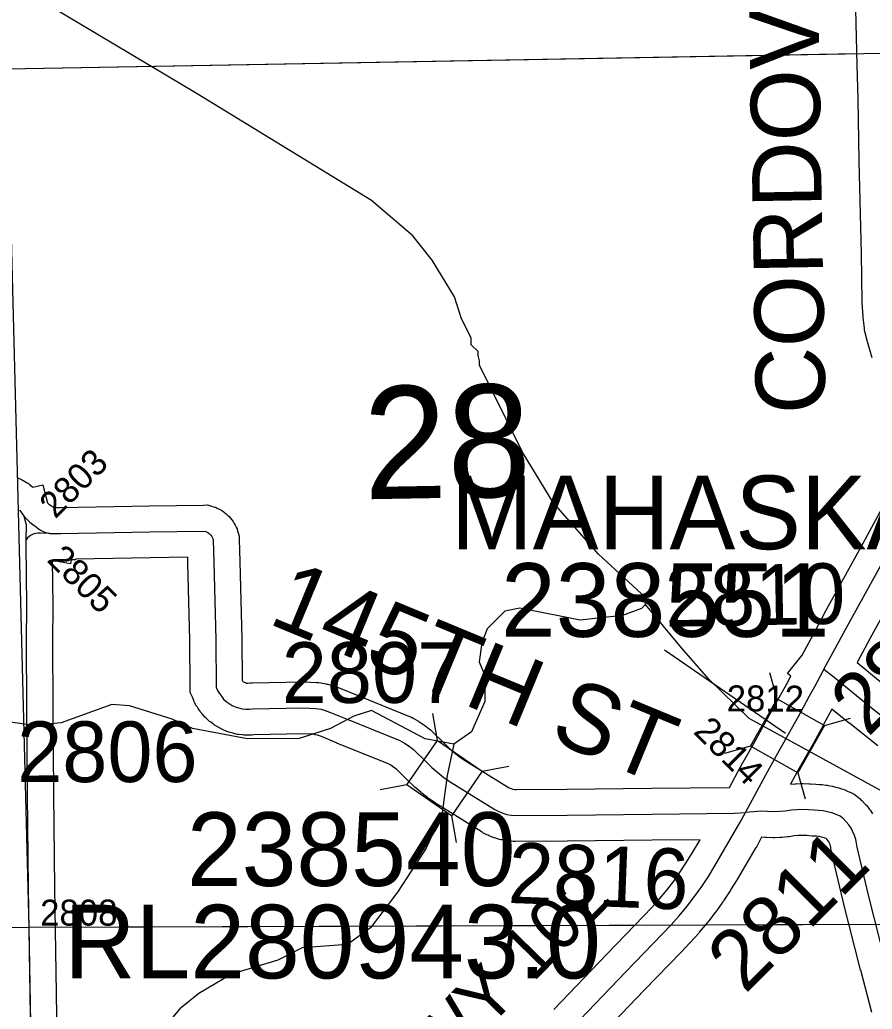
# Model space of a CAD drawing. Extents: x 23.6 to 68.7, y -63 to -29.
# Drawn here: x 34.595 to 35.579, y -38.834 to -37.692 of the extents above; entities that cross this region are included whole.
import ezdxf

# ---------------------------------------------------------------- set-up
doc = ezdxf.new("R2010")
doc.units = 0
for name, color, linetype in [('tdCoHydroRiver', 7, 'Continuous'), ('tdCoSecRdNmbr', 7, 'Continuous'), ('tdCoSecRdTxt', 7, 'Continuous'), ('tdCoSecRteBand', 7, 'Continuous'), ('tdCoSecRteCL', 7, 'Continuous'), ('tdCoSectLine', 7, 'Continuous'), ('tdCoSectLinePart', 7, 'Continuous'), ('tdCoSectNmbr', 7, 'Continuous'), ('tdCoStrucSec', 7, 'Continuous'), ('tdCoStrucSecCoName', 7, 'Continuous'), ('tdCoStrucSecFHWANum', 7, 'Continuous'), ('tdCoSurfAsphalt', 7, 'Continuous'), ('tdCoSurfConc', 7, 'Continuous'), ('tdCoSurfGravel', 7, 'Continuous')]:
    doc.layers.add(name, color=color, linetype=linetype)

msp = doc.modelspace()

# ---------------------------------------------------------------- linework, layer by layer
at = {"layer": 'tdCoHydroRiver'}
for points in [[(35.3173, -38.3664), (35.3173, -38.3585), (35.2632, -38.3085), (35.2106, -38.2489), (35.1754, -38.1908), (35.1257, -38.0902), (35.1257, -38.0854), (35.124, -38.0791), (35.124, -38.0744), (35.116, -38.0666), (35.116, -38.0587), (35.1047, -38.0367), (35.0967, -38.0115), (35.0711, -37.9691), (35.0487, -37.9408), (35.0011, -37.9002), (34.7996, -37.7771), (34.3222, -37.4921), (34.1731, -37.3986)], [(35.3173, -38.3664), (35.3126, -38.3712), (35.2906, -38.3793), (35.2417, -38.3844), (35.1721, -38.3708), (35.1548, -38.3741), (35.1345, -38.3947), (35.1283, -38.4106), (35.1253, -38.4327), (35.1317, -38.4484), (35.132, -38.4784), (35.1165, -38.5133), (35.0961, -38.5276)], [(35.942, -38.715), (35.9088, -38.6979), (35.787, -38.6705), (35.7015, -38.6412), (35.6556, -38.6178), (35.4368, -38.4981), (35.3906, -38.4527), (35.3588, -38.4166), (35.3173, -38.3664)], [(35.0961, -38.5276), (35.0629, -38.5216), (35.001, -38.4889), (34.9806, -38.4954), (34.9538, -38.5098), (34.9176, -38.5212), (34.8577, -38.5217), (34.7944, -38.5096), (34.7707, -38.4987), (34.7216, -38.4833), (34.7011, -38.4819), (34.6428, -38.5029), (34.6113, -38.5063), (34.5702, -38.5003)], [(35.0961, -38.5276), (35.0885, -38.564), (35.0825, -38.6067), (35.0639, -38.6479), (35.0311, -38.6986), (34.9999, -38.7399), (34.9732, -38.7591), (34.9211, -38.7627), (34.8929, -38.7771), (34.8393, -38.7933), (34.8016, -38.8157), (34.7797, -38.8333), (34.7499, -38.8682), (34.6294, -38.9892), (34.5856, -39.0369)]]:
    msp.add_lwpolyline(points, dxfattribs=at)
at = {"layer": 'tdCoSecRteBand'}
for points in [[(35.5791, -38.0818), (35.5735, -38.0631), (35.5733, -38.0624), (35.5731, -38.0616), (35.5707, -38.0515), (35.5702, -38.0495), (35.57, -38.0474), (35.5687, -38.0351), (35.5687, -38.0345), (35.5686, -38.034), (35.5676, -38.0182), (35.5676, -38.0175), (35.5676, -38.0168), (35.5666, -37.9612), (35.5641, -37.8547), (35.5641, -37.8546), (35.5641, -37.8546), (35.5629, -37.7828), (35.5617, -37.7438), (35.5617, -37.7437), (35.5617, -37.7436), (35.56, -37.6795)], [(34.5927, -38.2203), (34.5968, -38.2222), (34.5982, -38.2229), (34.5996, -38.2238), (34.6034, -38.2261), (34.6048, -38.227), (34.606, -38.2279), (34.6096, -38.2307), (34.6101, -38.2311), (34.6214, -38.2282), (34.6269, -38.2493), (34.6284, -38.2505), (34.6314, -38.2526), (34.6322, -38.2532), (34.633, -38.2539), (34.6337, -38.2545), (34.6381, -38.2546), (34.6418, -38.2545), (34.6418, -38.2545), (34.6419, -38.2545), (34.7446, -38.2527), (34.7446, -38.2527), (34.7447, -38.2527), (34.8071, -38.2517), (34.8117, -38.2516), (34.8161, -38.2529), (34.8183, -38.2536), (34.8207, -38.2543), (34.8229, -38.2554), (34.825, -38.2563), (34.8272, -38.2574), (34.8293, -38.2589), (34.8311, -38.2602), (34.8332, -38.2617), (34.8349, -38.2634), (34.8366, -38.2651), (34.8383, -38.2668), (34.8398, -38.2689), (34.8411, -38.2707), (34.8426, -38.2728), (34.8436, -38.275), (34.8446, -38.2771), (34.8457, -38.2793), (34.8464, -38.2817), (34.8471, -38.2839), (34.8482, -38.2876), (34.8483, -38.2914), (34.8491, -38.3167), (34.8491, -38.3168), (34.8491, -38.3169), (34.8514, -38.4064), (34.8514, -38.4067), (34.8514, -38.407), (34.8517, -38.4544), (34.8519, -38.4547), (34.8526, -38.4553), (34.8533, -38.4559), (34.8541, -38.4563), (34.855, -38.4567), (34.8558, -38.457), (34.8567, -38.4572), (34.8576, -38.4574), (34.8586, -38.4574), (34.8611, -38.4571), (34.8621, -38.4571), (34.8631, -38.457), (34.9215, -38.4559), (34.9223, -38.4559), (34.9231, -38.4559), (34.9377, -38.4564), (34.94, -38.4565), (34.9423, -38.4569), (34.9483, -38.458), (34.9495, -38.4583), (34.9507, -38.4586), (34.9555, -38.4599), (34.9564, -38.4602), (34.9572, -38.4605), (34.9635, -38.4626), (34.9645, -38.4629), (34.9654, -38.4633), (34.9843, -38.4713), (35.045, -38.4957), (35.0472, -38.4965), (35.0491, -38.4977), (35.0545, -38.5009), (35.0552, -38.5013), (35.0559, -38.5018), (35.061, -38.5052), (35.0617, -38.5057), (35.0624, -38.5062), (35.0674, -38.5099), (35.0689, -38.5111), (35.0703, -38.5124), (35.0852, -38.527), (35.091, -38.5327), (35.0965, -38.5374), (35.1022, -38.5419), (35.1083, -38.5461), (35.1581, -38.5771), (35.1601, -38.5782), (35.1622, -38.579), (35.1643, -38.5796), (35.1664, -38.58), (35.1685, -38.5802), (35.2264, -38.5798), (35.3243, -38.5787), (35.4143, -38.5776), (35.4298, -38.5489), (35.4299, -38.5487), (35.4301, -38.5485), (35.4426, -38.5262), (35.4544, -38.5052), (35.4698, -38.4773), (35.4803, -38.4579), (35.485, -38.4492), (35.4812, -38.4463), (35.4981, -38.4248), (35.5111, -38.4006), (35.5111, -38.4006), (35.524, -38.3768), (35.5241, -38.3767), (35.5241, -38.3765), (35.5687, -38.2958), (35.6032, -38.232)], [(35.2115, -38.834), (35.2725, -38.7703), (35.2726, -38.7702), (35.2726, -38.7702), (35.3154, -38.7259), (35.3248, -38.7161), (35.3335, -38.7063), (35.3419, -38.6961), (35.3499, -38.6857), (35.3575, -38.6751), (35.3648, -38.6641), (35.3717, -38.6528), (35.3803, -38.638), (35.325, -38.6387), (35.325, -38.6387), (35.325, -38.6387), (35.227, -38.6398), (35.2269, -38.6398), (35.2269, -38.6398), (35.1673, -38.6402), (35.1659, -38.6402), (35.1644, -38.64), (35.1594, -38.6396), (35.158, -38.6394), (35.1566, -38.6392), (35.1517, -38.6382), (35.1503, -38.638), (35.1489, -38.6376), (35.1441, -38.6362), (35.1427, -38.6358), (35.1414, -38.6353), (35.1368, -38.6334), (35.1355, -38.6329), (35.1342, -38.6323), (35.1297, -38.63), (35.1286, -38.6294), (35.1275, -38.6287), (35.076, -38.5967), (35.0754, -38.5963), (35.0748, -38.5959), (35.0675, -38.5908), (35.0668, -38.5903), (35.0661, -38.5898), (35.059, -38.5843), (35.0584, -38.5838), (35.0578, -38.5833), (35.051, -38.5774), (35.0504, -38.5769), (35.0498, -38.5763), (35.0434, -38.57), (35.0433, -38.57), (35.0433, -38.57), (35.0297, -38.5567), (35.0269, -38.5546), (35.0232, -38.5521), (35.0205, -38.5505), (34.9617, -38.5269), (34.9614, -38.5268), (34.9612, -38.5267), (34.9431, -38.519), (34.9387, -38.5175), (34.936, -38.5168), (34.9334, -38.5163), (34.9218, -38.5159), (34.8653, -38.517), (34.8623, -38.5173), (34.8607, -38.5174), (34.8591, -38.5174), (34.8551, -38.5173), (34.8535, -38.5173), (34.8519, -38.5171), (34.8479, -38.5166), (34.8463, -38.5164), (34.8448, -38.5161), (34.8408, -38.5151), (34.8393, -38.5148), (34.8378, -38.5143), (34.834, -38.513), (34.8325, -38.5125), (34.8311, -38.5118), (34.8274, -38.5101), (34.8259, -38.5094), (34.8246, -38.5086), (34.8211, -38.5065), (34.8198, -38.5057), (34.8185, -38.5048), (34.8153, -38.5023), (34.814, -38.5014), (34.8129, -38.5003), (34.8099, -38.4975), (34.8087, -38.4965), (34.8077, -38.4953), (34.805, -38.4922), (34.804, -38.491), (34.8031, -38.4897), (34.8008, -38.4864), (34.7999, -38.4851), (34.7991, -38.4837), (34.7971, -38.4802), (34.7964, -38.4788), (34.7957, -38.4774), (34.7942, -38.4736), (34.7918, -38.4681), (34.7918, -38.4621), (34.7914, -38.4076), (34.7891, -38.3186), (34.7889, -38.312), (34.7456, -38.3127), (34.6591, -38.3142), (34.6591, -38.3149), (34.6542, -38.3148), (34.6533, -38.3196), (34.6324, -38.3156), (34.633, -38.3674), (34.633, -38.3678), (34.633, -38.3681), (34.6325, -38.409), (34.633, -38.4851), (34.634, -38.5852), (34.634, -38.5852), (34.634, -38.5852), (34.635, -38.6938), (34.6369, -38.8151), (34.6369, -38.8152), (34.6369, -38.8153), (34.6379, -38.894)], [(35.6213, -38.3246), (35.5767, -38.4054), (35.5616, -38.4334), (35.5906, -38.4572)], [(35.5855, -38.5298), (35.5531, -38.504), (35.553, -38.5039), (35.5528, -38.5037), (35.5326, -38.4873), (35.5225, -38.5059), (35.5225, -38.506), (35.5224, -38.5062), (35.5069, -38.5343), (35.5068, -38.5344), (35.5068, -38.5345), (35.4949, -38.5556), (35.4846, -38.5739), (35.4896, -38.5735), (35.4904, -38.5734), (35.4912, -38.5734), (35.4979, -38.5732), (35.4987, -38.5732), (35.4995, -38.5732), (35.5061, -38.5734), (35.507, -38.5734), (35.5078, -38.5735), (35.5138, -38.574), (35.5184, -38.5742), (35.5195, -38.5742), (35.5207, -38.5744), (35.5258, -38.575), (35.527, -38.5751), (35.5281, -38.5753), (35.5332, -38.5763), (35.5343, -38.5765), (35.5354, -38.5768), (35.5404, -38.5782), (35.5415, -38.5785), (35.5425, -38.5789), (35.5475, -38.5806), (35.5485, -38.581), (35.5495, -38.5814), (35.5543, -38.5836), (35.5582, -38.5853), (35.5614, -38.5879), (35.565, -38.5909), (35.5661, -38.5918), (35.5671, -38.5928), (35.5703, -38.5962), (35.5713, -38.5972), (35.5723, -38.5983), (35.5752, -38.6019), (35.5761, -38.603), (35.5769, -38.6042), (35.5795, -38.6081)], [(35.5786, -38.8373), (35.5658, -38.7886), (35.5657, -38.7885), (35.5657, -38.7884), (35.5457, -38.7093), (35.5456, -38.7091), (35.5456, -38.7089), (35.5323, -38.6538), (35.5319, -38.652), (35.5317, -38.6502), (35.5313, -38.647), (35.531, -38.6452), (35.5304, -38.6435), (35.5297, -38.6419), (35.5289, -38.6403), (35.5279, -38.6388), (35.5267, -38.6374), (35.526, -38.6367), (35.5235, -38.6358), (35.5206, -38.635), (35.5177, -38.6344), (35.5147, -38.6341), (35.5107, -38.6339), (35.5101, -38.6339), (35.5094, -38.6338), (35.5037, -38.6333), (35.4987, -38.6332), (35.4937, -38.6333), (35.4889, -38.6337), (35.4832, -38.6346), (35.4823, -38.6347), (35.4815, -38.6348), (35.4747, -38.6354), (35.4738, -38.6355), (35.4729, -38.6356), (35.4661, -38.6358), (35.4652, -38.6358), (35.4643, -38.6358), (35.4575, -38.6356), (35.4566, -38.6356), (35.4558, -38.6355), (35.4514, -38.6352), (35.4449, -38.6472), (35.4445, -38.647), (35.4235, -38.6832), (35.4233, -38.6836), (35.4231, -38.684), (35.4156, -38.696), (35.4153, -38.6965), (35.4151, -38.6969), (35.4072, -38.7087), (35.4069, -38.7091), (35.4066, -38.7096), (35.3984, -38.7211), (35.3981, -38.7215), (35.3977, -38.7219), (35.3891, -38.7332), (35.3888, -38.7336), (35.3884, -38.734), (35.3794, -38.7449), (35.3791, -38.7453), (35.3787, -38.7457), (35.3693, -38.7563), (35.369, -38.7566), (35.3687, -38.757), (35.3687, -38.757), (35.3686, -38.757), (35.3686, -38.7571), (35.3588, -38.7673), (35.3587, -38.7674), (35.3587, -38.7675), (35.3158, -38.8118), (35.2547, -38.8757)]]:
    msp.add_lwpolyline(points, dxfattribs=at)
at = {"layer": 'tdCoSecRteCL'}
for points in [[(35.5233, -38.4413), (35.5339, -38.4216), (35.5504, -38.391), (35.595, -38.3102), (35.6296, -38.2463), (35.6414, -38.2248), (35.6491, -38.2146)], [(34.5945, -38.2576), (34.5974, -38.261), (34.6, -38.2648)], [(34.6022, -38.2918), (34.6025, -38.2744), (34.6, -38.2648)], [(34.6, -38.2648), (34.6031, -38.2681), (34.6065, -38.2713), (34.61, -38.2742), (34.6138, -38.2769), (34.6165, -38.2792), (34.6195, -38.2811), (34.6227, -38.2826), (34.6261, -38.2838), (34.6296, -38.2844)], [(34.6296, -38.2844), (34.6183, -38.2843), (34.6156, -38.2842), (34.613, -38.2845), (34.6104, -38.2853), (34.608, -38.2864), (34.6058, -38.2879), (34.6039, -38.2897), (34.6022, -38.2918)], [(34.6296, -38.2844), (34.632, -38.2847), (34.6345, -38.2847), (34.6424, -38.2845), (34.7451, -38.2827), (34.8076, -38.2817), (34.8098, -38.2823), (34.8119, -38.2833), (34.8137, -38.2847), (34.8153, -38.2863), (34.8167, -38.2881), (34.8177, -38.2902), (34.8183, -38.2924), (34.8191, -38.3177), (34.8214, -38.4071), (34.8218, -38.4619), (34.8233, -38.4656), (34.8253, -38.4692), (34.8277, -38.4725), (34.8303, -38.4756), (34.8333, -38.4783), (34.8366, -38.4808), (34.84, -38.4829), (34.8437, -38.4846), (34.8476, -38.4859), (34.8515, -38.4868), (34.8556, -38.4873), (34.8596, -38.4874), (34.8637, -38.487), (34.922, -38.4859), (34.9367, -38.4864), (34.9428, -38.4875), (34.9475, -38.4888), (34.9538, -38.491), (34.9728, -38.499), (35.0338, -38.5235), (35.0392, -38.5267), (35.0443, -38.5302), (35.0493, -38.5339), (35.0643, -38.5485), (35.0707, -38.5548), (35.0774, -38.5606), (35.0845, -38.5661), (35.0919, -38.5712), (35.1433, -38.6033), (35.1478, -38.6055), (35.1525, -38.6074), (35.1573, -38.6088), (35.1622, -38.6097), (35.1672, -38.6102), (35.2267, -38.6098), (35.3247, -38.6087), (35.4202, -38.6075), (35.4328, -38.6065)], [(34.6284, -39.3188), (34.6222, -39.3138), (34.6217, -39.313), (34.6217, -39.313), (34.6202, -39.3101), (34.6186, -39.3063), (34.6173, -39.3023), (34.6164, -39.2982), (34.6158, -39.2941), (34.6155, -39.2899), (34.615, -39.2256), (34.6125, -39.1231), (34.6104, -39.0154), (34.6079, -38.8945), (34.6069, -38.8156), (34.605, -38.6941), (34.604, -38.5855), (34.603, -38.4853), (34.6025, -38.4089), (34.603, -38.3678), (34.6022, -38.2971), (34.6022, -38.2918)], [(35.4328, -38.6065), (35.4562, -38.5632), (35.4687, -38.5409), (35.4806, -38.5198), (35.4962, -38.4917), (35.5067, -38.4721), (35.5127, -38.4611), (35.5224, -38.4429), (35.5233, -38.4413)], [(35.5233, -38.4413), (35.5351, -38.4505), (35.5718, -38.4805), (35.6047, -38.5068), (35.6458, -38.5427), (35.6698, -38.5624), (35.6921, -38.5813), (35.7091, -38.5949), (35.7243, -38.604), (35.7415, -38.6129), (35.7845, -38.6249), (35.8867, -38.6504), (35.9395, -38.6634), (35.9601, -38.6691), (35.9756, -38.6756), (35.9891, -38.6831), (36.0149, -38.7019), (36.0634, -38.7417), (36.1273, -38.7948), (36.1802, -38.837)], [(35.5948, -38.781), (35.5747, -38.7019), (35.5615, -38.6468), (35.561, -38.6421), (35.56, -38.6376), (35.5586, -38.6331), (35.5568, -38.6289), (35.5546, -38.6248), (35.552, -38.6209), (35.549, -38.6173), (35.5458, -38.614), (35.5422, -38.611), (35.5374, -38.6089), (35.5325, -38.6071), (35.5275, -38.6058), (35.5223, -38.6048), (35.5171, -38.6041), (35.5119, -38.6039), (35.5053, -38.6034), (35.4987, -38.6032), (35.4921, -38.6034), (35.4855, -38.6039), (35.4787, -38.6049), (35.4719, -38.6056), (35.4651, -38.6058), (35.4582, -38.6056), (35.4514, -38.6051), (35.4328, -38.6065)], [(35.233, -38.8549), (35.2942, -38.791), (35.3371, -38.7466), (35.3469, -38.7364), (35.3469, -38.7364), (35.3563, -38.7258), (35.3653, -38.7149), (35.374, -38.7036), (35.3822, -38.6921), (35.3901, -38.6803), (35.3975, -38.6682), (35.4266, -38.6179), (35.4327, -38.6066), (35.4328, -38.6065)]]:
    msp.add_lwpolyline(points, dxfattribs=at)
at = {"layer": 'tdCoSectLine'}
for points in [[(34.5801, -37.748), (35.591, -37.73)], [(34.5801, -37.748), (34.6053, -38.7389)], [(33.6035, -38.7517), (34.6053, -38.7389)], [(34.6053, -38.7389), (35.6107, -38.7354)], [(34.6053, -38.7389), (34.6227, -39.7379)]]:
    msp.add_lwpolyline(points, dxfattribs=at)
at = {"layer": 'tdCoSectLinePart'}
for points in [[(34.5801, -37.748), (35.5609, -37.7305)], [(34.6354, -38.7388), (35.3042, -38.7365)], [(35.386, -38.7362), (35.5521, -38.7356)]]:
    msp.add_lwpolyline(points, dxfattribs=at)
at = {"layer": 'tdCoStrucSec'}
for p, q in [((35.4693, -38.4754), (35.4608, -38.4453)), ((35.0772, -38.5233), (35.0716, -38.4925)), ((35.5238, -38.5061), (35.554, -38.4976)), ((35.4386, -38.53), (35.4085, -38.5384)), ((35.1287, -38.5589), (35.1595, -38.5532)), ((35.4932, -38.5607), (35.5016, -38.5908)), ((35.0417, -38.5748), (35.0109, -38.5804)), ((35.0932, -38.6104), (35.0988, -38.6412))]:
    msp.add_line(p, q, dxfattribs=at)
for points in [[(35.4386, -38.53), (35.4693, -38.4754), (35.5238, -38.5061), (35.4932, -38.5607)], [(35.0772, -38.5233), (35.1287, -38.5589), (35.0932, -38.6104), (35.0417, -38.5748)]]:
    msp.add_lwpolyline(points, close=True, dxfattribs=at)
at = {"layer": 'tdCoStrucSecFHWANum'}
msp.add_line((35.3393, -38.4189), (35.4788, -38.515), dxfattribs=at)
at = {"layer": 'tdCoSurfAsphalt'}
msp.add_lwpolyline([(35.5067, -38.4721), (35.5127, -38.4611), (35.5224, -38.4429), (35.5233, -38.4413), (35.5339, -38.4216), (35.5504, -38.391), (35.595, -38.3102)], dxfattribs=at)
at = {"layer": 'tdCoSurfConc'}
msp.add_lwpolyline([(35.233, -38.8549), (35.2942, -38.791), (35.3371, -38.7466), (35.3469, -38.7364), (35.3469, -38.7364), (35.3563, -38.7258), (35.3653, -38.7149), (35.374, -38.7036), (35.3822, -38.6921), (35.3901, -38.6803), (35.3975, -38.6682), (35.4266, -38.6179), (35.4327, -38.6066), (35.4328, -38.6065), (35.4562, -38.5632), (35.4687, -38.5409), (35.4806, -38.5198), (35.4962, -38.4917), (35.5067, -38.4721)], dxfattribs=at)
at = {"layer": 'tdCoSurfGravel'}
for points in [[(34.5945, -38.2576), (34.5974, -38.261), (34.6, -38.2648), (34.6031, -38.2681), (34.6065, -38.2713), (34.61, -38.2742), (34.6138, -38.2769), (34.6165, -38.2792), (34.6195, -38.2811), (34.6227, -38.2826), (34.6261, -38.2838), (34.6296, -38.2844), (34.632, -38.2847), (34.6345, -38.2847), (34.6424, -38.2845), (34.7451, -38.2827), (34.8076, -38.2817), (34.8098, -38.2823), (34.8119, -38.2833), (34.8137, -38.2847), (34.8153, -38.2863), (34.8167, -38.2881), (34.8177, -38.2902), (34.8183, -38.2924), (34.8191, -38.3177), (34.8214, -38.4071), (34.8218, -38.4619), (34.8233, -38.4656), (34.8253, -38.4692), (34.8277, -38.4725), (34.8303, -38.4756), (34.8333, -38.4783), (34.8366, -38.4808), (34.84, -38.4829), (34.8437, -38.4846), (34.8476, -38.4859), (34.8515, -38.4868), (34.8556, -38.4873), (34.8596, -38.4874), (34.8637, -38.487), (34.922, -38.4859), (34.9367, -38.4864), (34.9428, -38.4875), (34.9475, -38.4888), (34.9538, -38.491), (34.9728, -38.499), (35.0338, -38.5235), (35.0392, -38.5267), (35.0443, -38.5302), (35.0493, -38.5339), (35.0643, -38.5485), (35.0707, -38.5548), (35.0774, -38.5606), (35.0845, -38.5661), (35.0919, -38.5712), (35.1433, -38.6033), (35.1478, -38.6055), (35.1525, -38.6074), (35.1573, -38.6088), (35.1622, -38.6097), (35.1672, -38.6102), (35.2267, -38.6098), (35.3247, -38.6087), (35.4202, -38.6075), (35.4328, -38.6065)], [(34.6284, -39.3188), (34.6222, -39.3138), (34.6202, -39.3101), (34.6186, -39.3063), (34.6173, -39.3023), (34.6164, -39.2982), (34.6158, -39.2941), (34.6155, -39.2899), (34.615, -39.2256), (34.6125, -39.1231), (34.6104, -39.0154), (34.6079, -38.8945), (34.6069, -38.8156), (34.605, -38.6941), (34.604, -38.5855), (34.603, -38.4853), (34.6025, -38.4089), (34.603, -38.3678), (34.6022, -38.2971), (34.6022, -38.2918), (34.6025, -38.2744), (34.6, -38.2648)], [(34.6296, -38.2844), (34.6183, -38.2843), (34.6156, -38.2842), (34.613, -38.2845), (34.6104, -38.2853), (34.608, -38.2864), (34.6058, -38.2879), (34.6039, -38.2897), (34.6022, -38.2918)], [(35.5233, -38.4413), (35.5351, -38.4505), (35.5718, -38.4805), (35.6047, -38.5068), (35.6458, -38.5427), (35.6698, -38.5624), (35.6921, -38.5813), (35.7091, -38.5949), (35.7243, -38.604), (35.7415, -38.6129), (35.7845, -38.6249), (35.8867, -38.6504), (35.9395, -38.6634), (35.9601, -38.6691), (35.9756, -38.6756), (35.9891, -38.6831), (36.0149, -38.7019), (36.0634, -38.7417), (36.1273, -38.7948), (36.1802, -38.837)], [(35.5948, -38.781), (35.5747, -38.7019), (35.5615, -38.6468), (35.561, -38.6421), (35.56, -38.6376), (35.5586, -38.6331), (35.5568, -38.6289), (35.5546, -38.6248), (35.552, -38.6209), (35.549, -38.6173), (35.5458, -38.614), (35.5422, -38.611), (35.5374, -38.6089), (35.5325, -38.6071), (35.5275, -38.6058), (35.5223, -38.6048), (35.5171, -38.6041), (35.5119, -38.6039), (35.5053, -38.6034), (35.4987, -38.6032), (35.4921, -38.6034), (35.4855, -38.6039), (35.4787, -38.6049), (35.4719, -38.6056), (35.4651, -38.6058), (35.4582, -38.6056), (35.4514, -38.6051), (35.4328, -38.6065)]]:
    msp.add_lwpolyline(points, dxfattribs=at)

# ---------------------------------------------------------------- texts
at = {"layer": 'tdCoSecRdNmbr'}
for s, height, rotation, p in [('2803', 0.03, 45.026, (34.6359, -38.2684)), ('2805', 0.03, 315.0263, (34.6252, -38.316)), ('2810', 0.07, 1.0432, (35.3404, -38.3923)), ('2809', 0.07, 45.0267, (35.5741, -38.5204)), ('2807', 0.07, 0.0275, (34.8974, -38.4801)), ('2812', 0.03, 359.7162, (35.411, -38.4898)), ('2806', 0.07, 0.0273, (34.5919, -38.5715)), ('2814', 0.03, 315.0263, (35.3716, -38.5143)), ('2811', 0.07, 45.0266, (35.4323, -38.817)), ('2816', 0.07, 357.802, (35.1578, -38.7109)), ('2808', 0.03, 0.0271, (34.6184, -38.7372))]:
    msp.add_text(s, height=height, rotation=rotation, dxfattribs=at).set_placement(p)
at = {"layer": 'tdCoSecRdTxt'}
for s, height, rotation, p in [('CORDOVA AVE', 0.08, 91, (35.5251, -38.146)), ('145TH ST', 0.08, 337.5116, (34.8801, -38.3878)), ('HWY 102', 0.06, 45.6593, (35.0411, -38.9532))]:
    msp.add_text(s, height=height, rotation=rotation, dxfattribs=at).set_placement(p)
at = {"layer": 'tdCoSectNmbr'}
msp.add_text('28', height=0.13, rotation=1.0275, dxfattribs=at).set_placement((34.9926, -38.2451))
at = {"layer": 'tdCoStrucSecCoName'}
for s, p in [('MAHASKA', (35.0925, -38.3027)), ('RL280943.0', (34.6464, -38.7981))]:
    msp.add_text(s, height=0.085, dxfattribs=at).set_placement(p)
at = {"layer": 'tdCoStrucSecFHWANum'}
for s, p in [('238551', (35.1505, -38.4038)), ('238540', (34.7879, -38.6914))]:
    msp.add_text(s, height=0.085, dxfattribs=at).set_placement(p)

doc.saveas('drawing.dxf')
